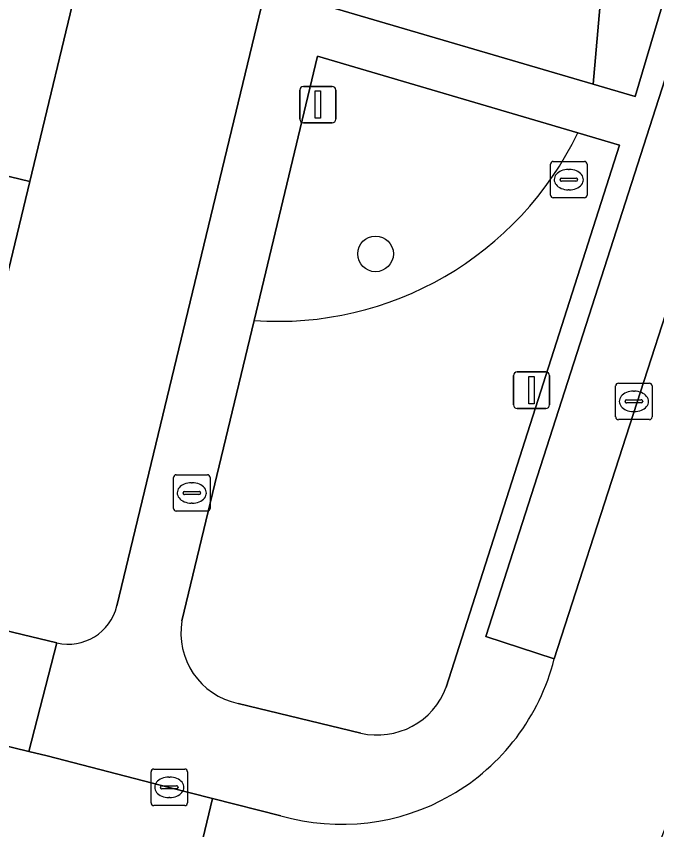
# Model space of a CAD drawing. Extents: x 162803 to 163818, y 381639 to 382475.
# Drawn here: x 163724.5 to 163742.08, y 382010.52 to 382032.83 of the extents above; entities that cross this region are included whole.
import ezdxf

# ---------------------------------------------------------------- set-up
doc = ezdxf.new("R2010")
doc.units = 0
for name, color, linetype in [('IMGEO_Boom', 7, 'Continuous'), ('IMGEO_Brandkraan', 7, 'Continuous'), ('IMGEO_Erf', 7, 'Continuous'), ('IMGEO_Groenvoorziening', 7, 'Continuous'), ('IMGEO_Kolk', 7, 'Continuous'), ('IMGEO_Lichtmast', 7, 'Continuous'), ('IMGEO_Pand', 7, 'Continuous'), ('IMGEO_Parkeervlak_open', 7, 'Continuous'), ('IMGEO_Rijbaan_lokaal_open', 7, 'Continuous'), ('IMGEO_Voetpad_open', 7, 'Continuous')]:
    doc.layers.add(name, color=color, linetype=linetype)

msp = doc.modelspace()

# ---------------------------------------------------------------- linework, layer by layer
at = {"layer": 'IMGEO_Boom'}
msp.add_circle((163734.359, 382026.313), 0.489, dxfattribs=at)
at = {"layer": 'IMGEO_Brandkraan'}
for p, q in [((163728.891, 382020.256), (163729.743, 382020.256)), ((163728.816, 382019.33), (163728.816, 382020.182)), ((163729.304, 382020.036), (163729.329, 382020.036)), ((163729.817, 382020.182), (163729.817, 382019.33)), ((163729.075, 382019.75), (163729.075, 382019.762)), ((163729.513, 382019.713), (163729.115, 382019.713)), ((163729.118, 382019.799), (163729.516, 382019.799)), ((163729.559, 382019.762), (163729.559, 382019.75)), ((163729.327, 382019.476), (163729.302, 382019.476)), ((163729.743, 382019.256), (163728.891, 382019.256))]:
    msp.add_line(p, q, dxfattribs=at)
for points in [[(163728.891, 382020.256), (163729.743, 382020.256)], [(163728.816, 382019.33), (163728.816, 382020.182)], [(163729.817, 382020.182), (163729.817, 382019.33)], [(163729.743, 382019.256), (163728.891, 382019.256)]]:
    msp.add_lwpolyline(points, dxfattribs=at)
for centre, radius, start, end in [((163728.893, 382020.18), 0.0765, 91.552, 178.448), ((163728.893, 382020.18), 0.0765, 91.552, 178.448), ((163729.741, 382020.18), 0.0765, 1.552, 88.448), ((163729.741, 382020.18), 0.0765, 1.552, 88.448), ((163729.115, 382019.759), 0.0403, 85.8775, 175.7526), ((163729.112, 382019.749), 0.0366, 178.938, 274.7102), ((163729.516, 382019.756), 0.043, 264.8664, 352.4533), ((163729.52, 382019.761), 0.0386, 1.7309, 96.639), ((163728.893, 382019.332), 0.0765, 181.552, 268.448), ((163728.893, 382019.332), 0.0765, 181.552, 268.448), ((163729.741, 382019.332), 0.0765, 271.552, 358.448), ((163729.741, 382019.332), 0.0765, 271.552, 358.448)]:
    msp.add_arc(centre, radius, start, end, dxfattribs=at)
for centre, major_axis, ratio, start_param, end_param in [((163729.303, 382019.756), (-0.387, 0.002), 0.722429, 4.712389, 7.853982), ((163729.328, 382019.756), (-0.39, 0.002), 0.717154, 1.570796, 4.712389)]:
    msp.add_ellipse(centre, major_axis=major_axis, ratio=ratio, start_param=start_param, end_param=end_param, dxfattribs=at)
at = {"layer": 'IMGEO_Erf'}
for points in [[(163735.438, 382050.55), (163730.512, 382051.728), (163729.076, 382045.768), (163727.672, 382039.943), (163726.268, 382034.118), (163724.867, 382028.302), (163723.466, 382022.486), (163722.024, 382016.504), (163725.61, 382015.642)], [(163727.259, 382016.658), (163735.438, 382050.55)]]:
    msp.add_lwpolyline(points, dxfattribs=at)
msp.add_arc((163725.921, 382016.984), 1.377, 256.9572, 346.3198, dxfattribs=at)
at = {"layer": 'IMGEO_Groenvoorziening'}
for points in [[(163740.328, 382030.971), (163741.482, 382030.632), (163746.81, 382048.528), (163737.49, 382051.223), (163734.319, 382038.143), (163736.828, 382039.378), (163741.622, 382041.647), (163741.445, 382038.858), (163740.609, 382034.114)], [(163734.319, 382038.143), (163733.095, 382033.093), (163740.328, 382030.971), (163740.609, 382034.114), (163741.445, 382038.858), (163741.622, 382041.647), (163736.828, 382039.378)]]:
    msp.add_lwpolyline(points, close=True, dxfattribs=at)
for points in [[(163739.911, 382029.635), (163732.768, 382031.732), (163731.026, 382024.486)], [(163741.056, 382029.299), (163739.911, 382029.635)], [(163736.301, 382014.432), (163741.056, 382029.299)], [(163731.026, 382024.486), (163729.046, 382016.251)], [(163730.588, 382013.983), (163733.952, 382013.169)]]:
    msp.add_lwpolyline(points, dxfattribs=at)
for centre, radius, start, end in [((163731.681, 382033.597), 9.134, 265.8905, 334.2955), ((163731.681, 382033.597), 9.134, 265.8905, 334.2955), ((163730.987, 382015.913), 1.97, 170.1117, 258.3114), ((163734.407, 382015.139), 2.022, 256.9983, 339.5334)]:
    msp.add_arc(centre, radius, start, end, dxfattribs=at)
at = {"layer": 'IMGEO_Kolk'}
for p, q in [((163739.162, 382027.924), (163739.162, 382028.776)), ((163739.237, 382028.85), (163740.089, 382028.85)), ((163740.163, 382028.776), (163740.163, 382027.924)), ((163739.65, 382028.63), (163739.675, 382028.63)), ((163739.421, 382028.344), (163739.421, 382028.356)), ((163739.859, 382028.307), (163739.461, 382028.307)), ((163739.464, 382028.393), (163739.862, 382028.393)), ((163739.905, 382028.356), (163739.905, 382028.344)), ((163739.673, 382028.07), (163739.648, 382028.07)), ((163740.089, 382027.85), (163739.237, 382027.85)), ((163741.023, 382022.766), (163741.875, 382022.766)), ((163740.948, 382021.84), (163740.948, 382022.692)), ((163741.436, 382022.546), (163741.461, 382022.546)), ((163741.949, 382022.692), (163741.949, 382021.84)), ((163741.207, 382022.26), (163741.207, 382022.272)), ((163741.25, 382022.309), (163741.648, 382022.309)), ((163741.691, 382022.272), (163741.691, 382022.26)), ((163741.645, 382022.223), (163741.247, 382022.223)), ((163741.459, 382021.986), (163741.434, 382021.986)), ((163741.875, 382021.766), (163741.023, 382021.766)), ((163728.198, 382011.255), (163728.198, 382012.107)), ((163728.273, 382012.181), (163729.125, 382012.181)), ((163729.199, 382012.107), (163729.199, 382011.255)), ((163728.686, 382011.961), (163728.711, 382011.961)), ((163728.457, 382011.675), (163728.457, 382011.687)), ((163728.895, 382011.638), (163728.497, 382011.638)), ((163728.5, 382011.724), (163728.898, 382011.724)), ((163728.941, 382011.687), (163728.941, 382011.675)), ((163728.709, 382011.401), (163728.684, 382011.401)), ((163729.125, 382011.181), (163728.273, 382011.181))]:
    msp.add_line(p, q, dxfattribs=at)
for points in [[(163739.162, 382027.924), (163739.162, 382028.776)], [(163739.237, 382028.85), (163740.089, 382028.85)], [(163740.163, 382028.776), (163740.163, 382027.924)], [(163740.089, 382027.85), (163739.237, 382027.85)], [(163741.023, 382022.766), (163741.875, 382022.766)], [(163740.948, 382021.84), (163740.948, 382022.692)], [(163741.949, 382022.692), (163741.949, 382021.84)], [(163741.875, 382021.766), (163741.023, 382021.766)], [(163728.198, 382011.255), (163728.198, 382012.107)], [(163728.273, 382012.181), (163729.125, 382012.181)], [(163729.199, 382012.107), (163729.199, 382011.255)], [(163729.125, 382011.181), (163728.273, 382011.181)]]:
    msp.add_lwpolyline(points, dxfattribs=at)
for centre, radius, start, end in [((163739.239, 382028.774), 0.0765, 91.552, 178.448), ((163739.239, 382028.774), 0.0765, 91.552, 178.448), ((163740.087, 382028.774), 0.0765, 1.552, 88.448), ((163740.087, 382028.774), 0.0765, 1.552, 88.448), ((163739.461, 382028.353), 0.0403, 85.8775, 175.7526), ((163739.458, 382028.343), 0.0366, 178.938, 274.7102), ((163739.862, 382028.35), 0.043, 264.8664, 352.4533), ((163739.866, 382028.355), 0.0386, 1.7309, 96.639), ((163739.239, 382027.926), 0.0765, 181.552, 268.448), ((163739.239, 382027.926), 0.0765, 181.552, 268.448), ((163740.087, 382027.926), 0.0765, 271.552, 358.448), ((163740.087, 382027.926), 0.0765, 271.552, 358.448), ((163741.025, 382022.69), 0.0765, 91.552, 178.448), ((163741.025, 382022.69), 0.0765, 91.552, 178.448), ((163741.873, 382022.69), 0.0765, 1.552, 88.448), ((163741.873, 382022.69), 0.0765, 1.552, 88.448), ((163741.247, 382022.269), 0.0403, 85.8775, 175.7526), ((163741.244, 382022.259), 0.0366, 178.938, 274.7102), ((163741.648, 382022.266), 0.043, 264.8664, 352.4533), ((163741.652, 382022.271), 0.0386, 1.7309, 96.639), ((163741.025, 382021.842), 0.0765, 181.552, 268.448), ((163741.025, 382021.842), 0.0765, 181.552, 268.448), ((163741.873, 382021.842), 0.0765, 271.552, 358.448), ((163741.873, 382021.842), 0.0765, 271.552, 358.448), ((163728.275, 382012.105), 0.0765, 91.552, 178.448), ((163728.275, 382012.105), 0.0765, 91.552, 178.448), ((163729.123, 382012.105), 0.0765, 1.552, 88.448), ((163729.123, 382012.105), 0.0765, 1.552, 88.448), ((163728.497, 382011.684), 0.0403, 85.8775, 175.7526), ((163728.494, 382011.674), 0.0366, 178.938, 274.7102), ((163728.898, 382011.681), 0.043, 264.8664, 352.4533), ((163728.902, 382011.686), 0.0386, 1.7309, 96.639), ((163728.275, 382011.257), 0.0765, 181.552, 268.448), ((163728.275, 382011.257), 0.0765, 181.552, 268.448), ((163729.123, 382011.257), 0.0765, 271.552, 358.448), ((163729.123, 382011.257), 0.0765, 271.552, 358.448)]:
    msp.add_arc(centre, radius, start, end, dxfattribs=at)
for centre, major_axis, ratio, start_param, end_param in [((163739.649, 382028.35), (-0.387, 0.002), 0.722429, 4.712389, 7.853982), ((163739.674, 382028.35), (-0.39, 0.002), 0.717154, 1.570796, 4.712389), ((163741.435, 382022.266), (-0.387, 0.002), 0.722429, 4.712389, 7.853982), ((163741.46, 382022.266), (-0.39, 0.002), 0.717154, 1.570796, 4.712389), ((163728.685, 382011.681), (-0.387, 0.002), 0.722429, 4.712389, 7.853982), ((163728.71, 382011.681), (-0.39, 0.002), 0.717154, 1.570796, 4.712389)]:
    msp.add_ellipse(centre, major_axis=major_axis, ratio=ratio, start_param=start_param, end_param=end_param, dxfattribs=at)
at = {"layer": 'IMGEO_Lichtmast'}
for p, q in [((163732.278, 382030.006), (163732.278, 382030.806)), ((163732.278, 382030.806), (163732.278, 382030.006)), ((163732.378, 382030.906), (163733.168, 382030.906)), ((163733.168, 382030.906), (163732.378, 382030.906)), ((163733.268, 382030.806), (163733.268, 382030.006)), ((163733.268, 382030.006), (163733.268, 382030.806)), ((163733.168, 382029.906), (163732.378, 382029.906)), ((163732.378, 382029.906), (163733.168, 382029.906)), ((163738.144, 382022.174), (163738.144, 382022.974)), ((163738.144, 382022.974), (163738.144, 382022.174)), ((163738.244, 382023.074), (163739.034, 382023.074)), ((163739.034, 382023.074), (163738.244, 382023.074)), ((163739.134, 382022.974), (163739.134, 382022.174)), ((163739.134, 382022.174), (163739.134, 382022.974)), ((163739.034, 382022.074), (163738.244, 382022.074)), ((163738.244, 382022.074), (163739.034, 382022.074))]:
    msp.add_line(p, q, dxfattribs=at)
for points in [[(163732.698, 382030.781), (163732.848, 382030.781), (163732.848, 382030.031), (163732.698, 382030.031), (163732.698, 382030.781)], [(163738.564, 382022.949), (163738.714, 382022.949), (163738.714, 382022.199), (163738.564, 382022.199), (163738.564, 382022.949)]]:
    msp.add_lwpolyline(points, dxfattribs=at)
for centre, start, end in [((163732.378, 382030.806), 90, 180), ((163732.378, 382030.806), 90, 180), ((163733.168, 382030.806), 0, 90), ((163733.168, 382030.806), 360, 90), ((163732.378, 382030.006), 180, 270), ((163732.378, 382030.006), 180, 270), ((163733.168, 382030.006), 270, 0), ((163733.168, 382030.006), 270, 0), ((163738.244, 382022.974), 90, 180), ((163738.244, 382022.974), 90, 180), ((163739.034, 382022.974), 0, 90), ((163739.034, 382022.974), 360, 90), ((163738.244, 382022.174), 180, 270), ((163738.244, 382022.174), 180, 270), ((163739.034, 382022.174), 270, 0), ((163739.034, 382022.174), 270, 0)]:
    msp.add_arc(centre, 0.1, start, end, dxfattribs=at)
at = {"layer": 'IMGEO_Pand'}
for points in [[(163718.867, 382035.901), (163717.465, 382030.084), (163724.867, 382028.302), (163726.268, 382034.118)], [(163724.867, 382028.302), (163717.465, 382030.084), (163713.509, 382031.036), (163712.109, 382025.22), (163716.064, 382024.268), (163723.466, 382022.486)]]:
    msp.add_lwpolyline(points, close=True, dxfattribs=at)
at = {"layer": 'IMGEO_Parkeervlak_open'}
msp.add_lwpolyline([(163759.05, 382088.536), (163744.284, 382037.611), (163743.022, 382033.481), (163742.967, 382033.162), (163737.386, 382015.822), (163739.262, 382015.202), (163744.884, 382032.599), (163746.186, 382036.915), (163761.039, 382088.22)], dxfattribs=at)
at = {"layer": 'IMGEO_Rijbaan_lokaal_open'}
for points in [[(163736.527, 381995.448), (163740.904, 382006.896), (163746.787, 382022.281), (163749.351, 382031.238), (163744.884, 382032.599), (163739.262, 382015.202)], [(163731.761, 382010.903), (163729.884, 382011.377), (163728.467, 382005.464), (163729.319, 382005.259)]]:
    msp.add_lwpolyline(points, dxfattribs=at)
msp.add_lwpolyline([(163700.373, 382018.649), (163696.893, 382019.494), (163696.4, 382019.614), (163692.815, 382020.484), (163691.087, 382020.869), (163672.041, 382025.43), (163671.65, 382025.532), (163670.479, 382019.69), (163689.854, 382014.976), (163718.389, 382007.999), (163720.727, 382007.439), (163726.877, 382005.867), (163728.467, 382005.464), (163729.884, 382011.377), (163728.699, 382011.681), (163725.348, 382012.544), (163724.844, 382012.666), (163722.135, 382013.324)], close=True, dxfattribs=at)
msp.add_arc((163733.433, 382016.679), 6.013, 253.8557, 345.7804, dxfattribs=at)
at = {"layer": 'IMGEO_Voetpad_open'}
for points in [[(163749.786, 382109.999), (163735.93, 382052.586), (163735.438, 382050.55), (163727.259, 382016.658)], [(163739.262, 382015.202), (163737.386, 382015.822), (163742.967, 382033.162), (163743.022, 382033.481), (163744.284, 382037.611), (163759.05, 382088.536)], [(163729.046, 382016.251), (163731.026, 382024.486), (163732.768, 382031.732), (163739.911, 382029.635)], [(163739.911, 382029.635), (163741.056, 382029.299), (163736.301, 382014.432)], [(163669.583, 382026.068), (163671.65, 382025.532), (163672.041, 382025.43), (163691.087, 382020.869), (163692.815, 382020.484), (163696.4, 382019.614), (163696.893, 382019.494), (163700.373, 382018.649), (163722.135, 382013.324), (163724.844, 382012.666), (163725.61, 382015.642), (163722.024, 382016.504), (163714.623, 382018.287), (163702.069, 382021.326), (163698.108, 382022.284)], [(163725.61, 382015.642), (163724.844, 382012.666), (163725.348, 382012.544), (163728.699, 382011.681), (163729.884, 382011.377), (163731.761, 382010.903)], [(163733.952, 382013.169), (163730.588, 382013.983)]]:
    msp.add_lwpolyline(points, dxfattribs=at)
msp.add_lwpolyline([(163746.81, 382048.528), (163741.482, 382030.632), (163740.328, 382030.971), (163733.095, 382033.093), (163734.319, 382038.143), (163737.49, 382051.223)], close=True, dxfattribs=at)
for centre, radius, start, end in [((163725.921, 382016.984), 1.377, 256.9572, 346.3198), ((163730.987, 382015.913), 1.97, 170.1117, 258.3114), ((163733.433, 382016.679), 6.013, 253.8557, 345.7804), ((163734.407, 382015.139), 2.022, 256.9983, 339.5334)]:
    msp.add_arc(centre, radius, start, end, dxfattribs=at)

doc.saveas('drawing.dxf')
